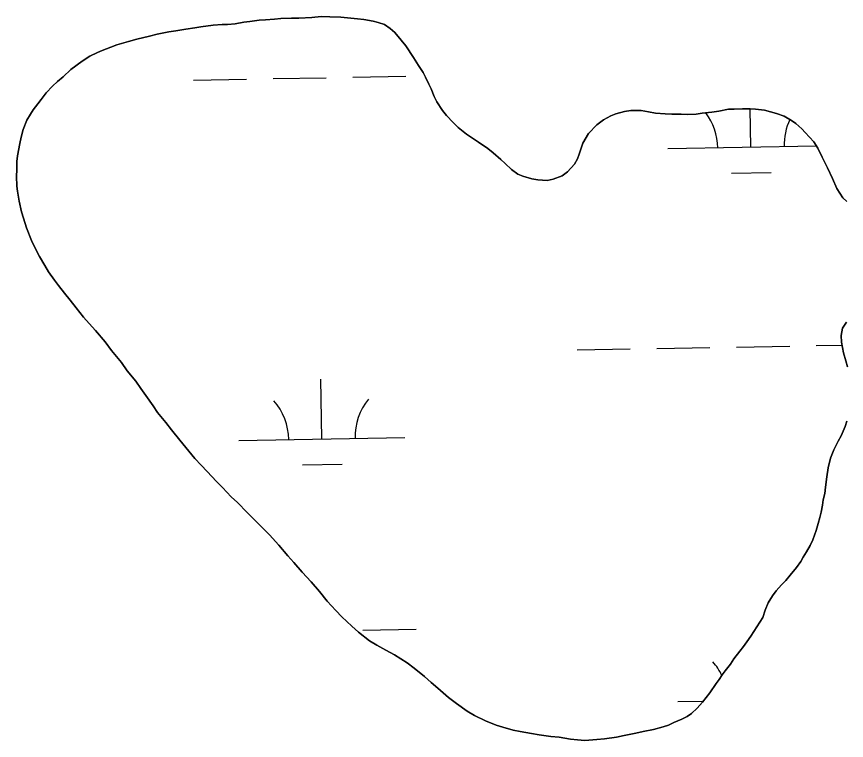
# Model space of a CAD drawing. Extents: x 3957609 to 3995875, y 234277 to 260273.
# Drawn here: x 3964669.9 to 3965169.5, y 254065.8 to 254501.2 of the extents above; entities that cross this region are included whole.
import ezdxf

# ---------------------------------------------------------------- set-up
doc = ezdxf.new("R2010")
doc.units = 0
doc.layers.add('V-TOPO-SHOR', color=7, linetype='Continuous')
doc.layers.add('V-WETL-SWMP', color=7, linetype='Continuous')

msp = doc.modelspace()

# ---------------------------------------------------------------- linework, layer by layer
at = {"layer": 'V-TOPO-SHOR'}
for points in [[(3965010.698, 254424.982), (3965008.541, 254418.418), (3965007.618, 254415.516), (3965005.777, 254412.467), (3965001.486, 254407.74), (3964998.273, 254405.457), (3964992.919, 254403.331), (3964989.403, 254402.575), (3964983.75, 254402.895), (3964980.084, 254403.515), (3964974.741, 254405.209), (3964971.688, 254406.44), (3964967.874, 254409.198), (3964964.065, 254412.723), (3964961.472, 254415.174), (3964956.899, 254419.309), (3964953.544, 254421.916), (3964948.052, 254425.597), (3964940.73, 254430.506), (3964935.698, 254434.489), (3964932.802, 254437.399), (3964928.688, 254441.69), (3964926.251, 254444.752), (3964922.9, 254449.956), (3964921.381, 254453.167), (3964919.406, 254457.756), (3964918.038, 254460.511), (3964916.062, 254464.64), (3964914.694, 254467.548), (3964911.954, 254471.679), (3964908.91, 254476.575), (3964904.192, 254483.616), (3964901.449, 254486.985), (3964897.64, 254491.577), (3964894.896, 254494.031), (3964891.388, 254496.33), (3964887.57, 254497.561), (3964884.517, 254498.333), (3964879.02, 254499.417), (3964875.2, 254499.886), (3964869.091, 254500.512), (3964865.118, 254500.828), (3964858.394, 254500.998), (3964853.201, 254501.162), (3964847.7, 254500.717), (3964839.905, 254500.279), (3964835.473, 254500.138), (3964828.903, 254500), (3964825.082, 254499.552), (3964819.732, 254499.259), (3964815.913, 254498.962), (3964810.41, 254498.213), (3964806.742, 254497.916), (3964801.544, 254496.861), (3964796.807, 254496.412), (3964793.751, 254496.421), (3964788.248, 254495.976), (3964780.912, 254494.926), (3964777.242, 254494.323), (3964771.741, 254493.574), (3964765.78, 254492.671), (3964761.653, 254492.071), (3964754.62, 254490.559), (3964749.881, 254489.349), (3964742.236, 254487.688), (3964737.19, 254486.172), (3964730.308, 254484.202), (3964726.638, 254482.836), (3964721.438, 254480.71), (3964718.532, 254479.647), (3964714.096, 254477.366), (3964709.351, 254474.323), (3964702.615, 254469.297), (3964697.868, 254464.877), (3964694.501, 254462.135), (3964691.591, 254459.239), (3964687.759, 254455.276), (3964684.693, 254451.311), (3964682.7, 254448.719), (3964679.942, 254445.059), (3964678.254, 254442.466), (3964676.106, 254438.804), (3964673.802, 254433.309), (3964672.567, 254428.574), (3964671.793, 254424.757), (3964670.552, 254417.425), (3964670.087, 254414.066), (3964670.072, 254409.022), (3964669.911, 254405.205), (3964670.05, 254399.243), (3964670.498, 254396.187), (3964671.553, 254390.072), (3964672.913, 254383.805), (3964673.974, 254379.83), (3964675.793, 254374.171), (3964678.83, 254366.524), (3964680.652, 254362.701), (3964683.696, 254356.886), (3964686.891, 254351.377), (3964689.172, 254347.551), (3964692.674, 254342.653)], [(3965169.672, 254389.902), (3965167.384, 254392.2), (3965163.733, 254397.709), (3965160.997, 254403.828), (3965158.111, 254410.253), (3965154.916, 254416.678), (3965152.18, 254422.033), (3965149.898, 254425.859), (3965144.717, 254431.526), (3965142.583, 254433.67), (3965138.923, 254436.887), (3965136.33, 254438.726), (3965131.907, 254441.184), (3965127.479, 254442.876), (3965120.149, 254444.879), (3965114.804, 254445.503), (3965111.595, 254445.665), (3965106.858, 254445.675), (3965101.815, 254445.536), (3965098.455, 254445.393), (3965092.645, 254444.338), (3965088.518, 254443.736), (3965082.556, 254442.986), (3965079.042, 254442.538), (3965073.692, 254442.245), (3965070.026, 254442.407), (3965064.374, 254442.573), (3965060.401, 254442.736), (3965054.441, 254443.058), (3965050.318, 254443.83), (3965045.891, 254444.606), (3965039.777, 254444.774), (3965035.958, 254444.172), (3965030.758, 254442.656), (3965027.698, 254441.442), (3965023.262, 254439.009), (3965019.281, 254436.115), (3965014.227, 254430.934), (3965010.698, 254424.982)], [(3964692.674, 254342.653), (3964695.111, 254339.437), (3964698.767, 254334.846), (3964702.118, 254330.559), (3964705.773, 254325.966), (3964710.191, 254320.454), (3964713.695, 254316.473), (3964717.353, 254312.338), (3964723.14, 254305.449), (3964727.101, 254300.394), (3964733.042, 254293.046), (3964736.544, 254288.147), (3964741.724, 254281.87), (3964744.769, 254277.432), (3964747.661, 254273.299), (3964752.076, 254267.024), (3964754.817, 254263.045), (3964759.693, 254256.919), (3964763.195, 254252.633), (3964768.223, 254246.356), (3964771.725, 254241.916), (3964777.21, 254235.331), (3964781.021, 254231.35), (3964784.677, 254227.52), (3964790.163, 254221.548), (3964793.821, 254217.872), (3964799.002, 254212.359), (3964802.814, 254208.834), (3964808.759, 254202.86), (3964812.568, 254199.031), (3964818.206, 254193.364), (3964822.169, 254189.38), (3964827.807, 254183.101), (3964833.294, 254176.824), (3964836.796, 254172.843), (3964841.826, 254166.871), (3964847.159, 254161.05), (3964852.187, 254155.386), (3964856.909, 254149.567), (3964862.091, 254143.9), (3964865.747, 254140.073), (3964871.692, 254134.404), (3964875.808, 254130.879), (3964882.366, 254125.667), (3964886.792, 254123.06), (3964892.131, 254119.99), (3964897.472, 254117.225), (3964904.947, 254112.318), (3964909.217, 254109.25), (3964915.47, 254104.194), (3964919.435, 254100.669), (3964923.549, 254097.145), (3964929.953, 254091.476), (3964934.682, 254087.949), (3964941.242, 254083.349), (3964945.666, 254080.74), (3964952.227, 254077.514), (3964958.638, 254074.901), (3964962.609, 254073.668), (3964968.867, 254071.973), (3964972.992, 254071.047), (3964979.863, 254069.806), (3964984.447, 254069.032), (3964991.473, 254068.098), (3964996.513, 254067.627), (3965003.387, 254066.539), (3965007.665, 254066.07), (3965012.095, 254065.753), (3965019.123, 254066.193), (3965023.862, 254066.642), (3965031.047, 254067.692), (3965035.632, 254068.751), (3965042.665, 254070.109), (3965047.097, 254071.014), (3965053.366, 254072.22), (3965059.176, 254073.887), (3965062.387, 254074.948), (3965065.601, 254076.47), (3965070.342, 254078.596), (3965073.555, 254080.115), (3965076.156, 254081.942), (3965079.679, 254085.143), (3965082.896, 254088.649), (3965087.189, 254094.292), (3965091.022, 254099.936), (3965092.864, 254102.375), (3965094.703, 254105.122), (3965096.544, 254107.563), (3965099.61, 254111.679), (3965101.756, 254114.731), (3965105.283, 254119.46), (3965107.429, 254122.204), (3965109.573, 254125.102), (3965112.027, 254128.456), (3965119.084, 254139.745)], [(3965170.034, 254290.431), (3965169.127, 254294.099), (3965167.763, 254298.84), (3965166.559, 254305.414), (3965166.262, 254309.233), (3965167.036, 254313.663), (3965169.492, 254317.323)], [(3965119.084, 254139.745), (3965120.471, 254144.175), (3965122.314, 254148.449), (3965124.923, 254152.719), (3965127.223, 254155.771), (3965130.44, 254159.428), (3965133.043, 254161.867), (3965135.648, 254165.069), (3965139.329, 254169.797), (3965141.936, 254173.457), (3965143.47, 254176.052), (3965145.462, 254179.255), (3965147.613, 254183.07), (3965149.3, 254186.427), (3965151.301, 254191.924), (3965152.534, 254196.198), (3965153.46, 254199.862), (3965154.232, 254203.069), (3965155.006, 254207.194), (3965155.473, 254210.553), (3965156.401, 254214.37), (3965156.868, 254218.038), (3965157.646, 254224.301), (3965158.578, 254229.798), (3965159.815, 254235.448), (3965161.965, 254240.486), (3965164.576, 254245.674), (3965166.266, 254249.03), (3965168.724, 254254.525), (3965169.801, 254257.732)]]:
    msp.add_lwpolyline(points, dxfattribs=at)
at = {"layer": 'V-WETL-SWMP'}
for p, q in [((3964824.351, 254463.847), (3964856.345, 254464.429)), ((3964872.343, 254464.72), (3964904.337, 254465.302)), ((3964776.359, 254462.974), (3964808.353, 254463.556)), ((3965111.991, 254422.64), (3965111.573, 254445.665)), ((3965062, 254421.731), (3965151.391, 254423.356)), ((3965100.274, 254406.993), (3965124.27, 254407.429)), ((3965007.348, 254300.646), (3965039.343, 254301.228)), ((3965055.34, 254301.519), (3965087.335, 254302.1)), ((3965103.332, 254302.391), (3965135.327, 254302.973)), ((3965151.324, 254303.264), (3965166.9, 254303.547)), ((3964853.704, 254247.102), (3964853.049, 254283.096)), ((3964803.712, 254246.193), (3964903.696, 254248.011)), ((3964841.986, 254231.455), (3964865.983, 254231.892)), ((3964878.391, 254132.1), (3964910.385, 254132.682)), ((3965068.048, 254089.111), (3965083.461, 254089.391))]:
    msp.add_line(p, q, dxfattribs=at)
for points in [[(3964671.554, 254390.073), (3964670.499, 254396.187), (3964670.049, 254399.244), (3964669.911, 254405.204), (3964670.073, 254409.023), (3964670.086, 254414.066), (3964670.552, 254417.426), (3964671.793, 254424.757), (3964672.566, 254428.575), (3964673.801, 254433.309), (3964676.106, 254438.804), (3964678.255, 254442.466), (3964679.942, 254445.059), (3964682.701, 254448.719), (3964684.694, 254451.312), (3964687.76, 254455.277), (3964691.59, 254459.24), (3964694.5, 254462.136), (3964697.868, 254464.878), (3964702.616, 254469.297), (3964709.352, 254474.323), (3964714.096, 254477.367), (3964718.533, 254479.648), (3964721.439, 254480.71), (3964726.639, 254482.836), (3964730.309, 254484.202), (3964737.19, 254486.172), (3964742.236, 254487.687), (3964749.88, 254489.349), (3964754.62, 254490.559), (3964761.652, 254492.07), (3964765.779, 254492.671), (3964771.741, 254493.573), (3964777.243, 254494.323), (3964780.912, 254494.925), (3964788.249, 254495.976), (3964793.751, 254496.421), (3964796.807, 254496.413), (3964801.544, 254496.86), (3964806.742, 254497.916), (3964810.41, 254498.213), (3964815.913, 254498.963), (3964819.733, 254499.259), (3964825.082, 254499.552), (3964828.903, 254500), (3964835.474, 254500.137), (3964839.905, 254500.279), (3964847.699, 254500.718), (3964853.201, 254501.162), (3964858.395, 254500.997), (3964865.118, 254500.827), (3964869.09, 254500.512), (3964875.2, 254499.885), (3964879.019, 254499.417), (3964884.517, 254498.334), (3964887.571, 254497.562), (3964891.388, 254496.33), (3964894.896, 254494.03), (3964897.641, 254491.578), (3964901.449, 254486.985), (3964904.191, 254483.616), (3964908.91, 254476.576), (3964911.954, 254471.679), (3964914.694, 254467.547), (3964916.062, 254464.64), (3964918.038, 254460.51), (3964919.406, 254457.756), (3964921.381, 254453.167), (3964922.901, 254449.955), (3964926.25, 254444.751), (3964928.687, 254441.689), (3964932.802, 254437.4), (3964935.698, 254434.49), (3964940.73, 254430.505), (3964948.052, 254425.597), (3964953.544, 254421.916), (3964956.899, 254419.31), (3964961.472, 254415.174), (3964964.064, 254412.722), (3964967.875, 254409.198), (3964971.688, 254406.439), (3964974.741, 254405.209), (3964980.084, 254403.515), (3964983.75, 254402.894), (3964989.403, 254402.575), (3964992.919, 254403.33), (3964998.272, 254405.456), (3965001.487, 254407.74), (3965005.777, 254412.466), (3965007.618, 254415.517), (3965008.542, 254418.418), (3965010.697, 254424.983)], [(3965010.697, 254424.983), (3965014.226, 254430.933), (3965019.282, 254436.116), (3965023.262, 254439.009), (3965027.699, 254441.442), (3965030.758, 254442.657), (3965035.957, 254444.172), (3965039.778, 254444.774), (3965045.89, 254444.606), (3965050.319, 254443.831), (3965054.442, 254443.057), (3965060.401, 254442.736), (3965064.373, 254442.573), (3965070.026, 254442.407), (3965073.693, 254442.245), (3965079.041, 254442.537), (3965082.557, 254442.987), (3965088.518, 254443.736), (3965092.645, 254444.337), (3965098.454, 254445.392), (3965101.816, 254445.536), (3965106.858, 254445.676), (3965111.595, 254445.665), (3965114.803, 254445.504), (3965120.15, 254444.879), (3965127.479, 254442.875), (3965131.906, 254441.183), (3965136.331, 254438.727), (3965138.924, 254436.887), (3965142.583, 254433.669), (3965144.717, 254431.525), (3965149.898, 254425.858), (3965152.18, 254422.033), (3965154.917, 254416.678), (3965158.11, 254410.253), (3965160.997, 254403.828), (3965163.732, 254397.709), (3965167.385, 254392.199), (3965169.672, 254389.902)], [(3965107.428, 254122.204), (3965105.282, 254119.459), (3965101.756, 254114.731), (3965099.609, 254111.68), (3965096.543, 254107.562), (3965094.703, 254105.122), (3965092.863, 254102.376), (3965091.023, 254099.936), (3965087.189, 254094.292), (3965082.897, 254088.649), (3965079.679, 254085.143), (3965076.157, 254081.943), (3965073.555, 254080.116), (3965070.342, 254078.596), (3965065.6, 254076.469), (3965062.388, 254074.949), (3965059.176, 254073.887), (3965053.366, 254072.221), (3965047.098, 254071.014), (3965042.665, 254070.108), (3965035.633, 254068.751), (3965031.046, 254067.693), (3965023.862, 254066.641), (3965019.124, 254066.194), (3965012.095, 254065.753), (3965007.664, 254066.07), (3965003.387, 254066.539), (3964996.514, 254067.626), (3964991.473, 254068.097), (3964984.446, 254069.031), (3964979.864, 254069.806), (3964972.992, 254071.046), (3964968.868, 254071.973), (3964962.608, 254073.669), (3964958.638, 254074.902), (3964952.227, 254077.515), (3964945.665, 254080.74), (3964941.241, 254083.349), (3964934.682, 254087.949), (3964929.954, 254091.475), (3964923.55, 254097.145), (3964919.434, 254100.669), (3964915.47, 254104.193), (3964909.218, 254109.251), (3964904.947, 254112.318), (3964897.472, 254117.226), (3964892.131, 254119.99), (3964886.791, 254123.059), (3964882.366, 254125.667), (3964875.809, 254130.879), (3964871.692, 254134.403), (3964865.747, 254140.072), (3964862.09, 254143.901), (3964856.909, 254149.567), (3964852.187, 254155.385), (3964847.158, 254161.051), (3964841.825, 254166.871), (3964836.797, 254172.842), (3964833.293, 254176.824), (3964827.808, 254183.102), (3964822.17, 254189.381), (3964818.207, 254193.363), (3964812.568, 254199.031), (3964808.758, 254202.86), (3964802.813, 254208.834), (3964799.002, 254212.358), (3964793.821, 254217.872), (3964790.163, 254221.548), (3964784.677, 254227.521), (3964781.02, 254231.35), (3964777.209, 254235.332), (3964771.725, 254241.916), (3964768.222, 254246.356), (3964763.195, 254252.633), (3964759.692, 254256.92), (3964754.817, 254263.044), (3964752.077, 254267.024), (3964747.661, 254273.299), (3964744.769, 254277.432), (3964741.724, 254281.871), (3964736.544, 254288.148), (3964733.042, 254293.046), (3964727.101, 254300.395), (3964723.141, 254305.448), (3964717.352, 254312.338), (3964713.695, 254316.473), (3964710.191, 254320.454), (3964705.773, 254325.966), (3964702.118, 254330.559), (3964698.767, 254334.845), (3964695.111, 254339.438), (3964692.674, 254342.653), (3964689.172, 254347.551), (3964686.89, 254351.377), (3964683.695, 254356.886), (3964680.653, 254362.7), (3964678.829, 254366.524), (3964675.792, 254374.171), (3964673.973, 254379.829), (3964672.913, 254383.805), (3964671.554, 254390.073)], [(3965169.491, 254317.324), (3965167.037, 254313.663), (3965166.262, 254309.233), (3965166.558, 254305.413), (3965167.764, 254298.84), (3965169.127, 254294.099), (3965170.035, 254290.43)], [(3965169.801, 254257.732), (3965168.723, 254254.526), (3965166.265, 254249.031), (3965164.576, 254245.674), (3965161.965, 254240.486), (3965159.814, 254235.449), (3965158.577, 254229.798), (3965157.647, 254224.3), (3965156.867, 254218.037), (3965156.4, 254214.371), (3965155.473, 254210.553), (3965155.006, 254207.193), (3965154.232, 254203.07), (3965153.46, 254199.863), (3965152.534, 254196.198), (3965151.301, 254191.923), (3965149.301, 254186.427), (3965147.612, 254183.07), (3965145.463, 254179.255), (3965143.469, 254176.051), (3965141.935, 254173.458), (3965139.328, 254169.797), (3965135.649, 254165.069), (3965133.044, 254161.867), (3965130.44, 254159.429), (3965127.222, 254155.77), (3965124.923, 254152.719), (3965122.314, 254148.448), (3965120.47, 254144.174), (3965119.084, 254139.746), (3965112.027, 254128.457), (3965109.574, 254125.101), (3965107.428, 254122.204)]]:
    msp.add_lwpolyline(points, dxfattribs=at)
for centre, start, end in [((3965056.749, 254422.11), 0.26988, 36.92441), ((3965167.217, 254424.119), 154.57257, 181.81353), ((3964798.462, 254246.572), 0.26988, 41.81354), ((3964908.929, 254248.581), 140.26988, 181.81353), ((3965062.797, 254089.49), 25.83492, 41.81354)]:
    msp.add_arc(centre, 35.246, start, end, dxfattribs=at)

doc.saveas('drawing.dxf')
